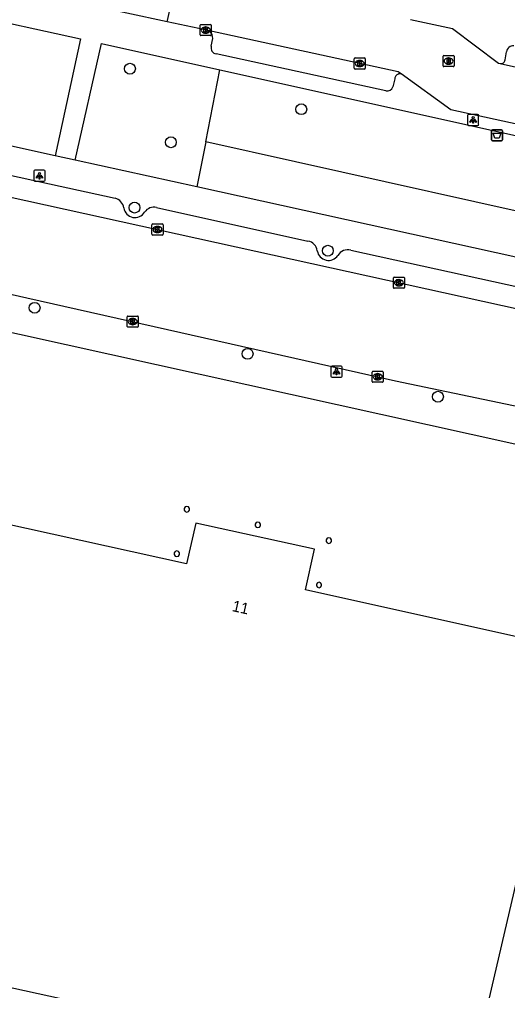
# Model space of a CAD drawing. Extents: x 162172 to 163187, y 382874 to 383684.
# Drawn here: x 162890 to 162933.9, y 383035.1 to 383122.5 of the extents above; entities that cross this region are included whole.
import ezdxf

# ---------------------------------------------------------------- set-up
doc = ezdxf.new("R2010")
doc.units = 0
for name, color, linetype in [('IMGEO_Afvalbak', 7, 'Continuous'), ('IMGEO_Boom', 7, 'Continuous'), ('IMGEO_Groenvoorziening', 7, 'Continuous'), ('IMGEO_Kolk', 7, 'Continuous'), ('IMGEO_Lichtpunt', 7, 'Continuous'), ('IMGEO_Pand', 7, 'Continuous'), ('IMGEO_Pand_nummerreeks', 7, 'Continuous'), ('IMGEO_Rijbaan_lokaal_open', 7, 'Continuous'), ('IMGEO_Rioolput', 7, 'Continuous'), ('IMGEO_Voetpad_open', 7, 'Continuous')]:
    doc.layers.add(name, color=color, linetype=linetype)

msp = doc.modelspace()

# ---------------------------------------------------------------- linework, layer by layer
at = {"layer": 'IMGEO_Afvalbak'}
for p, q in [((162932.448, 383111.621), (162932.448, 383112.421)), ((162932.448, 383112.421), (162932.448, 383111.621)), ((162932.548, 383112.521), (162933.338, 383112.521)), ((162933.338, 383112.521), (162932.548, 383112.521)), ((162933.438, 383112.421), (162933.438, 383111.621)), ((162933.438, 383111.621), (162933.438, 383112.421)), ((162933.338, 383111.521), (162932.548, 383111.521)), ((162932.548, 383111.521), (162933.338, 383111.521))]:
    msp.add_line(p, q, dxfattribs=at)
msp.add_lwpolyline([(162932.591, 383112.235), (162933.295, 383112.235), (162933.146, 383111.765), (162932.74, 383111.765), (162932.591, 383112.235)], dxfattribs=at)
for centre, start, end in [((162932.548, 383112.421), 90, 180), ((162932.548, 383112.421), 90, 180), ((162933.338, 383112.421), 0, 90), ((162933.338, 383112.421), 360, 90), ((162932.548, 383111.621), 180, 270), ((162932.548, 383111.621), 180, 270), ((162933.338, 383111.621), 270, 0), ((162933.338, 383111.621), 270, 0)]:
    msp.add_arc(centre, 0.1, start, end, dxfattribs=at)
at = {"layer": 'IMGEO_Boom'}
for centre in [(162899.93, 383118.024), (162915.339, 383114.377), (162903.611, 383111.403), (162900.342, 383105.525), (162917.728, 383101.646), (162891.356, 383096.511), (162910.509, 383092.37), (162927.632, 383088.511)]:
    msp.add_circle(centre, 0.489, dxfattribs=at)
at = {"layer": 'IMGEO_Groenvoorziening'}
for points in [[(162906.739, 383111.444), (162908.002, 383117.921)], [(162906.739, 383111.444), (162905.948, 383107.39)], [(162947.066, 383102.459), (162906.739, 383111.444)]]:
    msp.add_lwpolyline(points, dxfattribs=at)
at = {"layer": 'IMGEO_Kolk'}
for p, q in [((162906.318, 383122), (162907.17, 383122)), ((162906.243, 383121.074), (162906.243, 383121.926)), ((162906.754, 383121.22), (162906.729, 383121.22)), ((162906.731, 383121.78), (162906.756, 383121.78)), ((162907.244, 383121.926), (162907.244, 383121.074)), ((162907.17, 383121), (162906.318, 383121)), ((162920.094, 383118.061), (162920.094, 383118.913)), ((162920.169, 383118.987), (162921.021, 383118.987)), ((162920.582, 383118.767), (162920.607, 383118.767)), ((162921.095, 383118.913), (162921.095, 383118.061)), ((162921.021, 383117.987), (162920.169, 383117.987)), ((162920.605, 383118.207), (162920.58, 383118.207)), ((162901.908, 383103.129), (162901.908, 383103.981)), ((162901.983, 383104.055), (162902.835, 383104.055)), ((162902.396, 383103.835), (162902.421, 383103.835)), ((162902.909, 383103.981), (162902.909, 383103.129)), ((162902.835, 383103.055), (162901.983, 383103.055)), ((162902.419, 383103.275), (162902.394, 383103.275)), ((162923.694, 383099.27), (162924.546, 383099.27)), ((162923.619, 383098.344), (162923.619, 383099.196)), ((162924.13, 383098.49), (162924.105, 383098.49)), ((162924.107, 383099.05), (162924.132, 383099.05)), ((162924.62, 383099.196), (162924.62, 383098.344)), ((162924.546, 383098.27), (162923.694, 383098.27)), ((162899.751, 383095.768), (162900.603, 383095.768)), ((162899.676, 383094.842), (162899.676, 383095.694)), ((162900.187, 383094.988), (162900.162, 383094.988)), ((162900.164, 383095.548), (162900.189, 383095.548)), ((162900.677, 383095.694), (162900.677, 383094.842)), ((162900.603, 383094.768), (162899.751, 383094.768)), ((162921.708, 383089.881), (162921.708, 383090.733)), ((162921.783, 383090.807), (162922.635, 383090.807)), ((162922.196, 383090.587), (162922.221, 383090.587)), ((162922.709, 383090.733), (162922.709, 383089.881)), ((162922.635, 383089.807), (162921.783, 383089.807)), ((162922.219, 383090.027), (162922.194, 383090.027))]:
    msp.add_line(p, q, dxfattribs=at)
for points in [[(162906.318, 383122), (162907.17, 383122)], [(162906.243, 383121.074), (162906.243, 383121.926)], [(162906.564, 383121.7), (162906.687, 383121.7), (162906.687, 383121.549), (162906.817, 383121.7), (162906.981, 383121.7), (162906.835, 383121.549), (162906.988, 383121.3), (162906.836, 383121.3), (162906.751, 383121.464), (162906.687, 383121.397), (162906.687, 383121.3), (162906.564, 383121.3), (162906.564, 383121.7)], [(162907.244, 383121.926), (162907.244, 383121.074)], [(162907.17, 383121), (162906.318, 383121)], [(162920.094, 383118.061), (162920.094, 383118.913)], [(162920.169, 383118.987), (162921.021, 383118.987)], [(162920.415, 383118.687), (162920.538, 383118.687), (162920.538, 383118.536), (162920.668, 383118.687), (162920.832, 383118.687), (162920.686, 383118.536), (162920.839, 383118.287), (162920.687, 383118.287), (162920.602, 383118.451), (162920.538, 383118.384), (162920.538, 383118.287), (162920.415, 383118.287), (162920.415, 383118.687)], [(162921.095, 383118.913), (162921.095, 383118.061)], [(162921.021, 383117.987), (162920.169, 383117.987)], [(162901.908, 383103.129), (162901.908, 383103.981)], [(162901.983, 383104.055), (162902.835, 383104.055)], [(162902.229, 383103.755), (162902.352, 383103.755), (162902.352, 383103.604), (162902.482, 383103.755), (162902.646, 383103.755), (162902.5, 383103.604), (162902.653, 383103.355), (162902.501, 383103.355), (162902.416, 383103.519), (162902.352, 383103.452), (162902.352, 383103.355), (162902.229, 383103.355), (162902.229, 383103.755)], [(162902.909, 383103.981), (162902.909, 383103.129)], [(162902.835, 383103.055), (162901.983, 383103.055)], [(162923.694, 383099.27), (162924.546, 383099.27)], [(162923.619, 383098.344), (162923.619, 383099.196)], [(162923.94, 383098.97), (162924.063, 383098.97), (162924.063, 383098.819), (162924.193, 383098.97), (162924.357, 383098.97), (162924.211, 383098.819), (162924.364, 383098.57), (162924.212, 383098.57), (162924.127, 383098.734), (162924.063, 383098.667), (162924.063, 383098.57), (162923.94, 383098.57), (162923.94, 383098.97)], [(162924.62, 383099.196), (162924.62, 383098.344)], [(162924.546, 383098.27), (162923.694, 383098.27)], [(162899.751, 383095.768), (162900.603, 383095.768)], [(162899.676, 383094.842), (162899.676, 383095.694)], [(162899.997, 383095.468), (162900.12, 383095.468), (162900.12, 383095.317), (162900.25, 383095.468), (162900.414, 383095.468), (162900.268, 383095.317), (162900.421, 383095.068), (162900.269, 383095.068), (162900.184, 383095.232), (162900.12, 383095.165), (162900.12, 383095.068), (162899.997, 383095.068), (162899.997, 383095.468)], [(162900.677, 383095.694), (162900.677, 383094.842)], [(162900.603, 383094.768), (162899.751, 383094.768)], [(162921.708, 383089.881), (162921.708, 383090.733)], [(162921.783, 383090.807), (162922.635, 383090.807)], [(162922.029, 383090.507), (162922.152, 383090.507), (162922.152, 383090.356), (162922.282, 383090.507), (162922.446, 383090.507), (162922.3, 383090.356), (162922.453, 383090.107), (162922.301, 383090.107), (162922.216, 383090.271), (162922.152, 383090.204), (162922.152, 383090.107), (162922.029, 383090.107), (162922.029, 383090.507)], [(162922.709, 383090.733), (162922.709, 383089.881)], [(162922.635, 383089.807), (162921.783, 383089.807)]]:
    msp.add_lwpolyline(points, dxfattribs=at)
for centre, start, end in [((162906.32, 383121.924), 91.55205, 178.44795), ((162906.32, 383121.924), 91.55205, 178.44795), ((162907.168, 383121.924), 1.55205, 88.44795), ((162907.168, 383121.924), 1.55205, 88.44795), ((162906.32, 383121.076), 181.55205, 268.44795), ((162906.32, 383121.076), 181.55205, 268.44795), ((162907.168, 383121.076), 271.55205, 358.44795), ((162907.168, 383121.076), 271.55205, 358.44795), ((162920.171, 383118.911), 91.55205, 178.44795), ((162920.171, 383118.911), 91.55205, 178.44795), ((162921.019, 383118.911), 1.55205, 88.44795), ((162921.019, 383118.911), 1.55205, 88.44795), ((162920.171, 383118.063), 181.55205, 268.44795), ((162920.171, 383118.063), 181.55205, 268.44795), ((162921.019, 383118.063), 271.55205, 358.44795), ((162921.019, 383118.063), 271.55205, 358.44795), ((162901.985, 383103.979), 91.55205, 178.44795), ((162901.985, 383103.979), 91.55205, 178.44795), ((162902.833, 383103.979), 1.55205, 88.44795), ((162902.833, 383103.979), 1.55205, 88.44795), ((162901.985, 383103.131), 181.55205, 268.44795), ((162901.985, 383103.131), 181.55205, 268.44795), ((162902.833, 383103.131), 271.55205, 358.44795), ((162902.833, 383103.131), 271.55205, 358.44795), ((162923.696, 383099.194), 91.55205, 178.44795), ((162923.696, 383099.194), 91.55205, 178.44795), ((162924.544, 383099.194), 1.55205, 88.44795), ((162924.544, 383099.194), 1.55205, 88.44795), ((162923.696, 383098.346), 181.55205, 268.44795), ((162923.696, 383098.346), 181.55205, 268.44795), ((162924.544, 383098.346), 271.55205, 358.44795), ((162924.544, 383098.346), 271.55205, 358.44795), ((162899.753, 383095.692), 91.55205, 178.44795), ((162899.753, 383095.692), 91.55205, 178.44795), ((162900.601, 383095.692), 1.55205, 88.44795), ((162900.601, 383095.692), 1.55205, 88.44795), ((162899.753, 383094.844), 181.55205, 268.44795), ((162899.753, 383094.844), 181.55205, 268.44795), ((162900.601, 383094.844), 271.55205, 358.44795), ((162900.601, 383094.844), 271.55205, 358.44795), ((162921.785, 383090.731), 91.55205, 178.44795), ((162921.785, 383090.731), 91.55205, 178.44795), ((162922.633, 383090.731), 1.55205, 88.44795), ((162922.633, 383090.731), 1.55205, 88.44795), ((162921.785, 383089.883), 181.55205, 268.44795), ((162921.785, 383089.883), 181.55205, 268.44795), ((162922.633, 383089.883), 271.55205, 358.44795), ((162922.633, 383089.883), 271.55205, 358.44795)]:
    msp.add_arc(centre, 0.0765, start, end, dxfattribs=at)
for centre, major_axis, ratio, start_param, end_param in [((162906.73, 383121.5), (-0.387, 0.002), 0.722429, 4.712389, 7.853982), ((162906.755, 383121.5), (-0.39, 0.002), 0.717154, 1.570796, 4.712389), ((162920.581, 383118.487), (-0.387, 0.002), 0.722429, 4.712389, 7.853982), ((162920.606, 383118.487), (-0.39, 0.002), 0.717154, 1.570796, 4.712389), ((162902.395, 383103.555), (-0.387, 0.002), 0.722429, 4.712389, 7.853982), ((162902.42, 383103.555), (-0.39, 0.002), 0.717154, 1.570796, 4.712389), ((162924.106, 383098.77), (-0.387, 0.002), 0.722429, 4.712389, 7.853982), ((162924.131, 383098.77), (-0.39, 0.002), 0.717154, 1.570796, 4.712389), ((162900.163, 383095.268), (-0.387, 0.002), 0.722429, 4.712389, 7.853982), ((162900.188, 383095.268), (-0.39, 0.002), 0.717154, 1.570796, 4.712389), ((162922.195, 383090.307), (-0.387, 0.002), 0.722429, 4.712389, 7.853982), ((162922.22, 383090.307), (-0.39, 0.002), 0.717154, 1.570796, 4.712389)]:
    msp.add_ellipse(centre, major_axis=major_axis, ratio=ratio, start_param=start_param, end_param=end_param, dxfattribs=at)
at = {"layer": 'IMGEO_Lichtpunt'}
for p, q in [((162930.295, 383113.819), (162930.295, 383113.012)), ((162930.295, 383113.819), (162930.295, 383113.012)), ((162931.197, 383113.914), (162930.389, 383113.914)), ((162931.197, 383113.914), (162930.389, 383113.914)), ((162931.291, 383113.012), (162931.291, 383113.819)), ((162931.291, 383113.012), (162931.291, 383113.819)), ((162930.389, 383112.918), (162931.197, 383112.918)), ((162930.389, 383112.918), (162931.197, 383112.918)), ((162892.196, 383108.89), (162891.388, 383108.89)), ((162892.196, 383108.89), (162891.388, 383108.89)), ((162891.294, 383108.795), (162891.294, 383107.988)), ((162891.294, 383108.795), (162891.294, 383107.988)), ((162892.29, 383107.988), (162892.29, 383108.795)), ((162892.29, 383107.988), (162892.29, 383108.795)), ((162891.388, 383107.894), (162892.196, 383107.894)), ((162891.388, 383107.894), (162892.196, 383107.894)), ((162918.008, 383091.175), (162918.008, 383090.368)), ((162918.008, 383091.175), (162918.008, 383090.368)), ((162918.91, 383091.27), (162918.102, 383091.27)), ((162918.91, 383091.27), (162918.102, 383091.27)), ((162919.004, 383090.368), (162919.004, 383091.175)), ((162919.004, 383090.368), (162919.004, 383091.175)), ((162918.102, 383090.274), (162918.91, 383090.274)), ((162918.102, 383090.274), (162918.91, 383090.274))]:
    msp.add_line(p, q, dxfattribs=at)
for points in [[(162930.669, 383113.483), (162930.708, 383113.455), (162930.52, 383113.193), (162930.482, 383113.22), (162930.669, 383113.483)], [(162930.771, 383113.435), (162930.818, 383113.435), (162930.818, 383113.113), (162930.771, 383113.113), (162930.771, 383113.435)], [(162930.881, 383113.455), (162930.919, 383113.482), (162931.106, 383113.22), (162931.067, 383113.192), (162930.881, 383113.455)], [(162891.668, 383108.459), (162891.707, 383108.431), (162891.519, 383108.169), (162891.481, 383108.196), (162891.668, 383108.459)], [(162891.77, 383108.411), (162891.817, 383108.411), (162891.817, 383108.089), (162891.77, 383108.089), (162891.77, 383108.411)], [(162891.88, 383108.431), (162891.918, 383108.458), (162892.105, 383108.196), (162892.066, 383108.168), (162891.88, 383108.431)], [(162918.382, 383090.839), (162918.421, 383090.811), (162918.233, 383090.549), (162918.195, 383090.576), (162918.382, 383090.839)], [(162918.484, 383090.791), (162918.531, 383090.791), (162918.531, 383090.469), (162918.484, 383090.469), (162918.484, 383090.791)], [(162918.594, 383090.811), (162918.632, 383090.838), (162918.819, 383090.576), (162918.78, 383090.548), (162918.594, 383090.811)]]:
    msp.add_lwpolyline(points, dxfattribs=at)
for centre in [(162930.794, 383113.617), (162891.793, 383108.593), (162918.507, 383090.973)]:
    msp.add_circle(centre, 0.0994, dxfattribs=at)
for centre, start, end in [((162930.389, 383113.819), 90, 180), ((162930.389, 383113.819), 90, 180), ((162931.197, 383113.819), 0, 90), ((162931.197, 383113.819), 0, 90), ((162930.389, 383113.012), 180, 270), ((162930.389, 383113.012), 180, 270), ((162931.197, 383113.012), 270, 0), ((162931.197, 383113.012), 270, 360), ((162891.388, 383108.795), 90, 180), ((162891.388, 383108.795), 90, 180), ((162892.196, 383108.795), 0, 90), ((162892.196, 383108.795), 0, 90), ((162891.388, 383107.988), 180, 270), ((162891.388, 383107.988), 180, 270), ((162892.196, 383107.988), 270, 0), ((162892.196, 383107.988), 270, 360), ((162918.102, 383091.175), 90, 180), ((162918.102, 383091.175), 90, 180), ((162918.91, 383091.175), 0, 90), ((162918.91, 383091.175), 0, 90), ((162918.102, 383090.368), 180, 270), ((162918.102, 383090.368), 180, 270), ((162918.91, 383090.368), 270, 0), ((162918.91, 383090.368), 270, 360)]:
    msp.add_arc(centre, 0.0946, start, end, dxfattribs=at)
at = {"layer": 'IMGEO_Pand'}
for points in [[(162865.198, 383040.598), (162883.161, 383036.667), (162915.893, 383029.503), (162930.373, 383026.334), (162939.589, 383065.827), (162915.717, 383071.123), (162916.538, 383074.783), (162905.852, 383077.128), (162905.021, 383073.483), (162873.899, 383080.349)], [(162905.277, 383078.465), (162905.186, 383078.59), (162905.039, 383078.638), (162904.892, 383078.59), (162904.801, 383078.465), (162904.801, 383078.311), (162904.892, 383078.186), (162905.039, 383078.138), (162905.186, 383078.186), (162905.277, 383078.311), (162905.277, 383078.465)], [(162911.667, 383077.058), (162911.576, 383077.183), (162911.429, 383077.231), (162911.282, 383077.183), (162911.191, 383077.058), (162911.191, 383076.904), (162911.282, 383076.779), (162911.429, 383076.731), (162911.576, 383076.779), (162911.667, 383076.904), (162911.667, 383077.058)], [(162918.043, 383075.645), (162917.952, 383075.77), (162917.805, 383075.818), (162917.658, 383075.77), (162917.567, 383075.645), (162917.567, 383075.491), (162917.658, 383075.366), (162917.805, 383075.318), (162917.952, 383075.366), (162918.043, 383075.491), (162918.043, 383075.645)], [(162904.378, 383074.458), (162904.287, 383074.583), (162904.14, 383074.631), (162903.993, 383074.583), (162903.902, 383074.458), (162903.902, 383074.304), (162903.993, 383074.179), (162904.14, 383074.131), (162904.287, 383074.179), (162904.378, 383074.304), (162904.378, 383074.458)], [(162917.17, 383071.652), (162917.079, 383071.777), (162916.932, 383071.825), (162916.785, 383071.777), (162916.694, 383071.652), (162916.694, 383071.498), (162916.785, 383071.373), (162916.932, 383071.325), (162917.079, 383071.373), (162917.17, 383071.498), (162917.17, 383071.652)]]:
    msp.add_lwpolyline(points, dxfattribs=at)
at = {"layer": 'IMGEO_Rijbaan_lokaal_open'}
for points in [[(162777.11, 383131.169), (162892.326, 383105.776), (163000, 383082.046), (163013.118, 383079.154)], [(162903.29, 383122.239), (162904.361, 383127.004)], [(162903.29, 383122.239), (162896.034, 383123.787), (162891.879, 383124.673), (162891.066, 383124.855)], [(162907.091, 383121.427), (162906.708, 383121.51), (162903.29, 383122.239)], [(162925.152, 383122.459), (162928.923, 383121.64), (162933.07, 383118.526), (162933.222, 383118.492)], [(162924.318, 383117.546), (162924.056, 383117.735), (162907.091, 383121.427)], [(162933.222, 383118.492), (162950.148, 383114.711)], [(162953.305, 383108.932), (162940.468, 383111.762), (162928.779, 383114.324), (162924.318, 383117.546)], [(162857.913, 383104.827), (162884.53, 383098.802), (162890.648, 383097.421), (162923.801, 383089.955), (162943.612, 383085.806)]]:
    msp.add_lwpolyline(points, dxfattribs=at)
at = {"layer": 'IMGEO_Rioolput'}
for p, q in [((162928.084, 383118.284), (162928.084, 383119.136)), ((162928.159, 383119.21), (162929.011, 383119.21)), ((162928.572, 383118.99), (162928.597, 383118.99)), ((162929.085, 383119.136), (162929.085, 383118.284)), ((162929.011, 383118.21), (162928.159, 383118.21)), ((162928.595, 383118.43), (162928.57, 383118.43))]:
    msp.add_line(p, q, dxfattribs=at)
for points in [[(162928.084, 383118.284), (162928.084, 383119.136)], [(162928.159, 383119.21), (162929.011, 383119.21)], [(162928.673, 383118.908), (162928.421, 383118.91), (162928.421, 383118.51)], [(162928.421, 383118.51), (162928.545, 383118.51), (162928.545, 383118.672), (162928.556, 383118.672)], [(162928.599, 383118.829), (162928.545, 383118.829), (162928.545, 383118.748)], [(162928.545, 383118.748), (162928.597, 383118.748)], [(162928.603, 383118.643), (162928.674, 383118.51), (162928.814, 383118.51), (162928.749, 383118.636)], [(162929.085, 383119.136), (162929.085, 383118.284)], [(162929.011, 383118.21), (162928.159, 383118.21)]]:
    msp.add_lwpolyline(points, dxfattribs=at)
for centre, radius, start, end in [((162928.161, 383119.134), 0.0765, 91.55205, 178.44795), ((162928.161, 383119.134), 0.0765, 91.55205, 178.44795), ((162928.555, 383118.619), 0.0533, 26.02933, 88.69889), ((162928.581, 383118.937), 0.19, 274.7715, 282.96867), ((162928.605, 383118.733), 0.0964, 77.00612, 93.18647), ((162928.619, 383118.79), 0.0378, 276.66336, 79.67722), ((162928.672, 383118.798), 0.109, 350.36119, 89.41601), ((162928.67, 383118.798), 0.112, 277.58423, 350.98172), ((162928.654, 383118.583), 0.108, 29.51342, 73.79051), ((162929.009, 383119.134), 0.0765, 1.55205, 88.44795), ((162929.009, 383119.134), 0.0765, 1.55205, 88.44795), ((162928.161, 383118.286), 0.0765, 181.55205, 268.44795), ((162928.161, 383118.286), 0.0765, 181.55205, 268.44795), ((162929.009, 383118.286), 0.0765, 271.55205, 358.44795), ((162929.009, 383118.286), 0.0765, 271.55205, 358.44795)]:
    msp.add_arc(centre, radius, start, end, dxfattribs=at)
for centre, major_axis, ratio, start_param, end_param in [((162928.571, 383118.71), (-0.387, 0.002), 0.722429, 4.712389, 7.853982), ((162928.596, 383118.71), (-0.39, 0.002), 0.717154, 1.570796, 4.712389)]:
    msp.add_ellipse(centre, major_axis=major_axis, ratio=ratio, start_param=start_param, end_param=end_param, dxfattribs=at)
at = {"layer": 'IMGEO_Voetpad_open'}
for points in [[(162885.055, 383122.981), (162895.476, 383120.707), (162893.211, 383110.179)], [(162894.994, 383109.803), (162897.369, 383120.283), (162908.002, 383117.921)], [(162907.244, 383120.046), (162907.371, 383120.729)], [(162922.936, 383116.033), (162907.688, 383119.352)], [(162933.669, 383118.82), (162933.795, 383119.529)], [(162908.002, 383117.921), (162948.359, 383108.955)], [(162923.744, 383117.109), (162923.567, 383116.389)], [(162893.211, 383110.179), (162882.782, 383112.485)], [(162894.994, 383109.803), (162893.211, 383110.179)], [(162905.948, 383107.39), (162894.994, 383109.803)], [(162887.193, 383108.876), (162892.707, 383107.669), (162898.592, 383106.38)], [(162946.311, 383098.498), (162905.948, 383107.39)], [(162902.32, 383105.54), (162915.932, 383102.508)], [(162942.934, 383082.386), (162889.983, 383094.114), (162857.128, 383101.363)], [(162919.789, 383101.698), (162939.044, 383097.453)]]:
    msp.add_lwpolyline(points, dxfattribs=at)
for centre, radius, start, end in [((162906.488, 383120.78), 0.884, 356.69262, 47.02338), ((162907.759, 383119.887), 0.539, 162.8298, 262.38994), ((162934.401, 383119.469), 0.609, 83.81857, 174.36915), ((162933.299, 383118.856), 0.372, 258.03557, 354.50544), ((162924.211, 383117.091), 0.467, 76.7616, 177.80418), ((162923.07, 383116.533), 0.517, 254.9914, 343.87058), ((162898.307, 383105.344), 1.074, 7.84943, 74.6045), ((162900.374, 383105.646), 1.015, 188.79033, 328.91943), ((162902.098, 383104.519), 1.045, 77.70984, 144.75005), ((162915.778, 383101.51), 1.01, 7.64162, 81.21987), ((162917.788, 383101.794), 1.02, 188.47304, 325.79544), ((162919.529, 383100.684), 1.046, 75.62524, 149.14996)]:
    msp.add_arc(centre, radius, start, end, dxfattribs=at)

# ---------------------------------------------------------------- texts
at = {"layer": 'IMGEO_Pand_nummerreeks'}
msp.add_text('11', height=1, rotation=347.55536, dxfattribs=at).set_placement((162909.056, 383069.234))

doc.saveas('drawing.dxf')
